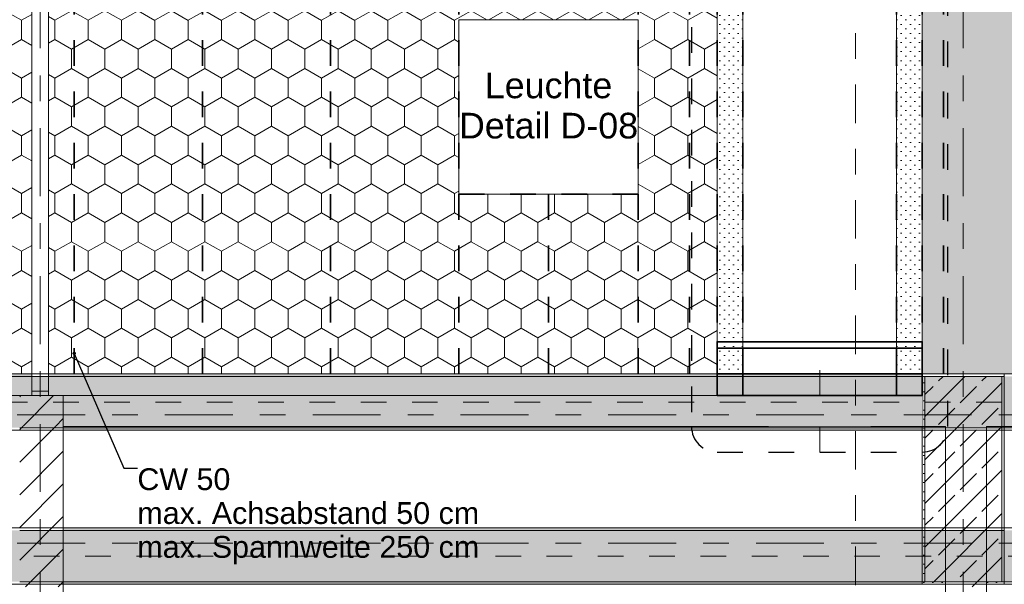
# Model space of a CAD drawing. Header units: metres. Extents: x -3.6 to 84.5, y -11 to 16.8.
# Tile 354 of 389: x 50.9 to 54.7, y 5.2 to 7.4. Entities that reach past the tile are written whole.
import ezdxf

# ---------------------------------------------------------------- set-up
doc = ezdxf.new("R2010")
doc.units = ezdxf.units.M
doc.header["$MEASUREMENT"] = 0
for name, pattern in [('Achse', [0.2, 0.1, -0.05, 0, -0.05]), ('Punktlinie eng', [0.0375, 0.0125, -0.025]), ('Punktlinie weit', [0.06, 0.01, -0.05]), ('Schnittlinie', [0.3, 0.15, -0.075, 0, -0.075]), ('Strichlinie doppelt', [0.546806, 0.264583, -0.105833, 0.070556, -0.105833]), ('Strichlinie eng', [0.115, 0.075, -0.04]), ('Untersicht', [0.1, 0.075, -0.025]), ('Wipeout_Contour', [1, 0, -1])]:
    doc.linetypes.add(name, pattern=pattern)
for name, color, linetype in [('154 - Bemaßung_ Beschriftung.Ausbau - Deckenspiegel', 7, 'Continuous'), ('203 - Marker.Schnitt - Ausbaudetail SA', 7, 'Continuous'), ('208 - Marker.Detail', 7, 'Continuous'), ('451 - Universal.Achsen Raster', 7, 'Continuous'), ('605 - Struktur.Wand Innen', 7, 'Continuous'), ('607 - Struktur.Stütze', 7, 'Continuous'), ('608 - Struktur.Träger', 7, 'Continuous'), ('Abbruch_605 - Struktur.Wand Innen', 7, 'Continuous'), ('Neubau_154 - Bemaßung_ Beschriftung.Ausbau - Deckenspiegel', 7, 'Continuous'), ('Neubau_605 - Struktur.Wand Innen', 7, 'Continuous'), ('Neubau_651 - Abdeckung.Decke abgehängt_ bekleidet', 7, 'Continuous'), ('Neubau_653 - Abdeckung.TB Verkofferung', 7, 'Continuous'), ('Neubau_804 - HKLSE.Elektrik', 7, 'Continuous')]:
    doc.layers.add(name, color=color, linetype=linetype)
doc.styles.add('ERSTELLTER_STIL_2', font='txt')
doc.linetypes.add('Abbruch 1', pattern='A,0,[1,2022.0244.A_L5A-PL04.04_iB_Deckenspiegel 2.OG1.Shx,S=0.001984,R=0,X=0,Y=0],-0.25,0', length=0.25)
doc.dimstyles.new('ERSTELLTER_STIL__5', dxfattribs={"dimtxt": 0.18, "dimasz": 0.02736, "dimexe": 0.18, "dimexo": 0.0625, "dimgap": 0, "dimtad": 0, "dimtih": 1, "dimtoh": 1, "dimdec": 4, "dimzin": 0, "dimdsep": 46, "dimcen": 0.09, "dimadec": 0, "dimazin": 0, "dimtfac": 1, "dimtdec": 4, "dimtmove": 0, "dimatfit": 3, "dimldrblk": 'ARROWHEAD_11', "dimfxl": 1, "dimtolj": 1, "dimtzin": 0, "dimarcsym": 0})
pattern_1 = [(45, (0, 0), (-0.08485281, 0.08485281), []), (45, (-0.04243, 0.04243), (-0.08485281, 0.08485281), [0.09, -0.03])]
pattern_2 = [(45, (0, 0), (-0.01767767, 0.01767767), [0, -0.025])]
pattern_3 = [(90, (0, 0), (-0.12990375, 0), [0.075, -0.15]), (90, (-0.06495, 0.1125), (-0.12990375, 0), [0.075, -0.15]), (150, (5e-18, 0.075), (0.06495188, 0.11249995), [0.075, -0.15]), (150, (-0.1299, 0.075), (0.06495188, 0.11249995), [0.075, -0.15]), (210, (0, 0), (-0.06495187, 0.11249995), [0.075, -0.15]), (210, (-0.1299, 8e-18), (-0.06495187, 0.11249995), [0.075, -0.15])]
pattern_4 = [(45, (0, 0), (-0.06363961, 0.06363961), [])]

# ---------------------------------------------------------------- blocks, each defined once
blk = doc.blocks.new('ARROWHEAD_11')
at = {"color": 0, "linetype": 'Continuous', "lineweight": 0}
blk.add_line((0, 0), (-1, 0), dxfattribs=at)
at = {"color": 0, "linetype": 'Continuous', "lineweight": 0, "const_width": 0.25, "flags": 128}
blk.add_lwpolyline([(-0.125, 0, 1), (0.125, 0, 1)], format="xyb", close=True, dxfattribs=at)

msp = doc.modelspace()

# ---------------------------------------------------------------- hatches: boundary and pattern name
at = {"layer": '607 - Struktur.Stütze', "linetype": 'Continuous', "lineweight": 0, "true_color": 0x000000}
h = msp.add_hatch(dxfattribs=at)
h.set_pattern_fill('Gips_0001', color=18, style=0, pattern_type=2)
h.set_pattern_definition(pattern_2)
h.paths.add_polyline_path([(54.37, 6.01), (54.37, 5.19), (54.46, 5.19), (54.46, 5.2), (54.38, 5.2), (54.38, 6), (54.68, 6), (54.68, 5.2), (54.62, 5.2), (54.62, 5.19), (54.69, 5.19), (54.69, 6.01)])
h = msp.add_hatch(dxfattribs=at)
h.set_pattern_fill('Beton__Stahlbeton_0001', color=18, style=0, pattern_type=2)
h.set_pattern_definition(pattern_1)
h.paths.add_polyline_path([(54.38, 5.2), (54.68, 5.2), (54.68, 6), (54.38, 6)])
at = {"layer": '608 - Struktur.Träger', "linetype": 'Continuous', "lineweight": 0, "true_color": 0x000000}
h = msp.add_hatch(dxfattribs=at)
h.set_pattern_fill('Gips_0001', color=18, style=0, pattern_type=2)
h.set_pattern_definition(pattern_2)
h.paths.add_polyline_path([(47.49, 6), (50.8975, 6), (50.8975, 6.01), (47.49, 6.01)])
h = msp.add_hatch(dxfattribs=at)
h.set_pattern_fill('Gips_0001', color=18, style=0, pattern_type=2)
h.set_pattern_definition(pattern_2)
h.paths.add_polyline_path([(50.9625, 6.01), (50.9625, 6), (54.37, 6), (54.37, 6.01)])
at = {"layer": 'Neubau_605 - Struktur.Wand Innen', "linetype": 'Continuous', "lineweight": 0, "true_color": 0x000000}
for points in [[(54.17, 5.925), (53.77, 5.925), (53.97, 5.865)], [(53.77, 5.805), (54.17, 5.805), (53.97, 5.865)]]:
    msp.add_hatch(color=18, dxfattribs=at).paths.add_polyline_path(points)
at = {"layer": 'Neubau_651 - Abdeckung.Decke abgehängt_ bekleidet', "linetype": 'Continuous', "lineweight": 13, "true_color": 0xffbfbf}
h = msp.add_hatch(dxfattribs=at)
h.set_pattern_fill('sechseckig_0001', color=254, style=0, pattern_type=2)
h.set_pattern_definition(pattern_3)
h.paths.add_polyline_path([(50.8975, 8.09), (47.39, 8.09), (47.39, 6.01), (50.8975, 6.01)])
h.paths.add_polyline_path([(48.795, 7.39), (49.495, 7.39), (49.495, 6.71), (48.795, 6.71)], flags=0)
h = msp.add_hatch(dxfattribs=at)
h.set_pattern_fill('sechseckig_0001', color=254, style=0, pattern_type=2)
h.set_pattern_definition(pattern_3)
h.paths.add_polyline_path([(50.9625, 6.01), (53.57, 6.01), (53.57, 7.965), (53.57, 8.09), (50.9625, 8.09)])
h.paths.add_polyline_path([(52.5625, 7.39), (53.2625, 7.39), (53.2625, 6.71), (52.5625, 6.71)], flags=0)
h = msp.add_hatch(dxfattribs=at)
h.set_pattern_fill('sechseckig_0001', color=254, style=0, pattern_type=2)
h.set_pattern_definition(pattern_3)
h.paths.add_polyline_path([(54.37, 6.135), (54.37, 6.01), (61.88, 6.01), (62.025, 6.01), (62.025, 8.09), (61.88, 8.09), (54.37, 8.09)])
h.paths.add_polyline_path([(58.3325, 7.39), (59.0325, 7.39), (59.0325, 6.71), (58.3325, 6.71)], flags=0)
at = {"layer": 'Neubau_653 - Abdeckung.TB Verkofferung', "linetype": 'Continuous', "lineweight": 0, "true_color": 0x000000}
h = msp.add_hatch(dxfattribs=at)
h.set_pattern_fill('Gips_0001', color=18, style=0, pattern_type=2)
h.set_pattern_definition(pattern_2)
h.paths.add_polyline_path([(53.67, 6.01), (53.67, 8.09), (53.57, 8.09), (53.57, 6.01)])
h = msp.add_hatch(dxfattribs=at)
h.set_pattern_fill('Gips_0001', color=18, style=0, pattern_type=2)
h.set_pattern_definition(pattern_2)
h.paths.add_polyline_path([(54.37, 6.01), (54.37, 8.09), (54.27, 8.09), (54.27, 6.01)])

# ---------------------------------------------------------------- linework, layer by layer
at = {"layer": '208 - Marker.Detail', "color": 30, "linetype": 'Punktlinie eng', "lineweight": 25, "true_color": 0xff6e00}
for p, q in [((54.47, 5.805), (54.47, 8.1611)), ((53.57, 5.705), (54.37, 5.705))]:
    msp.add_line(p, q, dxfattribs=at)
at = {"layer": '605 - Struktur.Wand Innen', "color": 7, "linetype": 'Continuous', "lineweight": 13, "flags": 128}
for points in [[(54.17, 5.925), (53.77, 5.925)], [(53.77, 5.805), (54.17, 5.805)]]:
    msp.add_lwpolyline(points, dxfattribs=at)
at = {"layer": '607 - Struktur.Stütze', "color": 7, "linetype": 'Continuous', "lineweight": 5, "flags": 128}
msp.add_lwpolyline([(54.62, 5.19), (54.69, 5.19), (54.69, 6.01), (54.37, 6.01), (54.37, 5.19), (54.46, 5.19)], dxfattribs=at)
at = {"layer": '607 - Struktur.Stütze', "color": 7, "linetype": 'Continuous', "lineweight": 13, "flags": 128}
msp.add_lwpolyline([(54.38, 5.2), (54.68, 5.2), (54.68, 6), (54.38, 6)], close=True, dxfattribs=at)
at = {"layer": '608 - Struktur.Träger', "color": 7, "linetype": 'Continuous', "lineweight": 13}
for p, q in [((0.38, 6.01), (61.88, 6.01)), ((50.8975, 6), (47.49, 6)), ((50.9625, 6), (50.8975, 6)), ((54.37, 6), (50.9625, 6)), ((54.69, 6), (54.37, 6)), ((54.69, 5.4), (54.37, 5.4))]:
    msp.add_line(p, q, dxfattribs=at)
at = {"layer": '608 - Struktur.Träger', "color": 7, "linetype": 'Continuous', "lineweight": 5}
for p, q in [((50.8975, 6.01), (47.49, 6.01)), ((50.8975, 6.01), (50.8975, 6)), ((50.9625, 6.01), (50.9625, 6)), ((54.37, 6.01), (50.9625, 6.01)), ((54.37, 6.01), (54.37, 6)), ((54.37, 5.41), (54.37, 5.4)), ((54.37, 5.2), (54.37, 5.19))]:
    msp.add_line(p, q, dxfattribs=at)
at = {"layer": 'Abbruch_605 - Struktur.Wand Innen', "color": 160, "linetype": 'Abbruch 1', "lineweight": 5, "true_color": 0x3232ff}
msp.add_line((53.97, 6.025), (53.97, 5.705), dxfattribs=at)
at = {"layer": 'Abbruch_605 - Struktur.Wand Innen', "color": 7, "linetype": 'Abbruch 1', "lineweight": 13}
for p, q in [((53.77, 5.925), (53.77, 5.805)), ((54.17, 5.805), (54.17, 5.925))]:
    msp.add_line(p, q, dxfattribs=at)
at = {"layer": 'Neubau_605 - Struktur.Wand Innen', "color": 1, "linetype": 'Strichlinie eng', "lineweight": 9}
for p, q in [((53.77, 5.925), (54.17, 5.805)), ((54.17, 5.925), (53.77, 5.805))]:
    msp.add_line(p, q, dxfattribs=at)
at = {"layer": 'Neubau_651 - Abdeckung.Decke abgehängt_ bekleidet', "color": 1, "linetype": 'Achse', "lineweight": 35}
for p, q in [((51.0625, 6.01), (51.0625, 8.09)), ((51.5625, 6.01), (51.5625, 8.09)), ((52.0625, 6.01), (52.0625, 8.09)), ((52.5625, 6.01), (52.5625, 8.09)), ((53.2625, 6.01), (53.2625, 8.09)), ((53.4625, 6.01), (53.4625, 8.09)), ((54.4525, 6.01), (54.4525, 8.09)), ((52.5625, 6.71), (53.2625, 6.71)), ((52.9125, 6.71), (52.9125, 6.01))]:
    msp.add_line(p, q, dxfattribs=at)
at = {"layer": 'Neubau_651 - Abdeckung.Decke abgehängt_ bekleidet', "color": 1, "linetype": 'Punktlinie weit', "lineweight": 13, "flags": 128}
for points in [[(50.8975, 8.09), (47.39, 8.09), (47.39, 6.01), (50.8975, 6.01)], [(50.9625, 6.01), (53.57, 6.01), (53.57, 7.965), (53.57, 8.09), (50.9625, 8.09)], [(54.37, 6.135), (54.37, 6.01), (61.88, 6.01), (62.025, 6.01), (62.025, 8.09), (61.88, 8.09), (54.37, 8.09)], [(52.5625, 7.39), (53.2625, 7.39), (53.2625, 6.71), (52.5625, 6.71)]]:
    msp.add_lwpolyline(points, close=True, dxfattribs=at)
at = {"layer": 'Neubau_653 - Abdeckung.TB Verkofferung', "color": 1, "linetype": 'Continuous', "lineweight": 5}
for p, q in [((53.57, 8.09), (53.57, 6.01)), ((53.67, 8.09), (53.67, 6.01)), ((54.27, 8.09), (54.27, 6.01)), ((54.37, 8.09), (54.37, 6.01)), ((53.67, 6.01), (53.57, 6.01)), ((54.37, 6.01), (54.27, 6.01)), ((54.46, 5.19), (51.02, 5.19))]:
    msp.add_line(p, q, dxfattribs=at)
at = {"layer": 'Neubau_653 - Abdeckung.TB Verkofferung', "color": 1, "linetype": 'Continuous', "lineweight": 9}
for p, q in [((51.02, 5.805), (54.46, 5.805)), ((51.02, 5.0505), (51.02, 5.805)), ((54.46, 5.0505), (54.46, 5.805)), ((54.62, 5.805), (62.025, 5.805)), ((54.62, 5.0505), (54.62, 5.805))]:
    msp.add_line(p, q, dxfattribs=at)
at = {"layer": 'Neubau_653 - Abdeckung.TB Verkofferung', "color": 1, "linetype": 'Untersicht', "lineweight": 35, "flags": 128}
for points in [[(53.57, 6.01), (53.57, 8.09)], [(53.67, 6.01), (53.67, 8.09)], [(54.27, 6.01), (54.27, 8.09)], [(54.37, 6.01), (54.37, 8.09)], [(53.57, 6.01), (53.67, 6.01)], [(54.27, 6.01), (54.37, 6.01)]]:
    msp.add_lwpolyline(points, dxfattribs=at)
at = {"layer": 'Neubau_653 - Abdeckung.TB Verkofferung', "color": 1, "linetype": 'Continuous', "lineweight": 35, "flags": 128}
for points in [[(53.57, 6.11), (53.57, 6.135), (54.37, 6.135), (54.37, 6.11)], [(53.57, 6.11), (53.67, 6.11)], [(53.67, 6.11), (53.67, 6.01), (53.57, 6.01), (53.57, 6.11)], [(54.27, 6.11), (53.67, 6.11)], [(54.27, 6.11), (53.67, 6.11)], [(53.67, 6.01), (53.67, 6.11)], [(54.27, 6.11), (54.37, 6.11)], [(54.37, 6.11), (54.37, 6.01), (54.27, 6.01), (54.27, 6.11)], [(54.27, 6.11), (54.27, 6.01)], [(53.57, 6.01), (53.67, 6.01)], [(53.67, 6.01), (54.27, 6.01)], [(54.27, 6.01), (54.37, 6.01)]]:
    msp.add_lwpolyline(points, dxfattribs=at)
at = {"layer": 'Neubau_653 - Abdeckung.TB Verkofferung', "color": 1, "linetype": 'Continuous', "lineweight": 5, "flags": 128}
for points in [[(51.02, 5.19), (51.02, 5.09), (51.02, 5.063), (51.02, 5.0505)], [(54.46, 5.19), (54.46, 5.09), (54.46, 5.063), (54.46, 5.0505)]]:
    msp.add_lwpolyline(points, dxfattribs=at)
at = {"layer": 'Neubau_804 - HKLSE.Elektrik', "color": 1, "linetype": 'Continuous', "lineweight": 13, "flags": 128}
msp.add_lwpolyline([(52.5625, 6.71), (53.2625, 6.71), (53.2625, 7.39), (52.5625, 7.39)], close=True, dxfattribs=at)

# ---------------------------------------------------------------- texts
at = {"layer": '154 - Bemaßung_ Beschriftung.Ausbau - Deckenspiegel', "color": 7, "linetype": 'Continuous', "lineweight": 9, "insert": (52.9125, 7.0549), "char_height": 0.1, "attachment_point": 5, "line_spacing_factor": 0.940294, "style": 'ERSTELLTER_STIL_2'}
msp.add_mtext('\\A1;{\\pqc;\\fArial|b0|i0|c0|p38;Leuchte\\P\\pqc;\\fArial|b0|i0|c0|p38;Detail\\fArial|b0|i0|c0|p38; \\fArial|b0|i0|c0|p38;D-08}', dxfattribs=at)
at = {"layer": 'Neubau_154 - Bemaßung_ Beschriftung.Ausbau - Deckenspiegel', "color": 1, "linetype": 'Continuous', "lineweight": 13, "insert": (51.3089, 5.642), "char_height": 0.085, "attachment_point": 1, "line_spacing_factor": 0.930912, "style": 'ERSTELLTER_STIL_2'}
msp.add_mtext('\\A1;{\\pql;\\fArial|b0|i0|c0|p38;CW 50\\P\\pql;\\fArial|b0|i0|c0|p38;max. Achsabstand 50 cm\\P\\pql;\\fArial|b0|i0|c0|p38;max. Spannweite 250 \\fArial|b0|i0|c0|p38;c\\fArial|b0|i0|c0|p38;m }', dxfattribs=at)

# ---------------------------------------------------------------- next in the draw order: wipeouts: each hides what was drawn before it
at = {"color": 254, "linetype": 'Wipeout_Contour', "lineweight": 0, "ltscale": 212.085188}
msp.add_wipeout([(51.02, 5.805), (54.37, 5.805), (54.37, 5.925), (51.02, 5.925)], dxfattribs=at).dxf.layer = '605 - Struktur.Wand Innen'
at = {"color": 254, "linetype": 'Wipeout_Contour', "lineweight": 0, "ltscale": 219.154346}
msp.add_wipeout([(54.62, 5.2), (54.46, 5.2), (54.46, 5.18), (54.62, 5.18)], dxfattribs=at).dxf.layer = '605 - Struktur.Wand Innen'

# ---------------------------------------------------------------- next in the draw order: hatches: boundary and pattern name
at = {"layer": '605 - Struktur.Wand Innen', "linetype": 'Continuous', "lineweight": 0, "true_color": 0x000000}
h = msp.add_hatch(dxfattribs=at)
h.set_pattern_fill('MW_Ziegel_0001', color=18, style=0, pattern_type=2)
h.set_pattern_definition(pattern_4)
h.paths.add_polyline_path([(54.62, 5.2), (54.46, 5.2), (54.46, 5.18), (54.62, 5.18)])

# ---------------------------------------------------------------- next in the draw order: linework, layer by layer
at = {"layer": '203 - Marker.Schnitt - Ausbaudetail SA', "color": 7, "linetype": 'Schnittlinie', "lineweight": 13}
msp.add_line((54.1098, 8.937), (54.1098, 4.763), dxfattribs=at)
at = {"layer": '208 - Marker.Detail', "color": 30, "linetype": 'Punktlinie eng', "lineweight": 25, "true_color": 0xff6e00}
msp.add_line((53.47, 8.1611), (53.47, 5.805), dxfattribs=at)
for centre, start, end in [((53.57, 5.805), 180, 270), ((54.37, 5.805), 270, 0)]:
    msp.add_arc(centre, 0.1, start, end, dxfattribs=at)
at = {"layer": '451 - Universal.Achsen Raster', "color": 160, "linetype": 'Strichlinie doppelt', "lineweight": 9, "true_color": 0x3232ff}
msp.add_line((54.53, -10.585), (54.53, 16.355), dxfattribs=at)
at = {"layer": '605 - Struktur.Wand Innen', "color": 7, "linetype": 'Continuous', "lineweight": 18}
msp.add_line((51.02, 5.805), (51.02, 5.925), dxfattribs=at)
at = {"layer": '605 - Struktur.Wand Innen', "color": 7, "linetype": 'Continuous', "lineweight": 13, "flags": 128}
for points in [[(53.77, 5.925), (47.49, 5.925)], [(54.37, 5.925), (54.17, 5.925)], [(51.02, 5.805), (53.77, 5.805)], [(54.17, 5.805), (54.37, 5.805)]]:
    msp.add_lwpolyline(points, dxfattribs=at)
at = {"layer": '605 - Struktur.Wand Innen', "color": 7, "linetype": 'Continuous', "lineweight": 18, "flags": 128}
for points in [[(54.46, 5.2), (54.46, 5.18)], [(54.62, 5.18), (54.62, 5.2)]]:
    msp.add_lwpolyline(points, dxfattribs=at)
at = {"layer": '608 - Struktur.Träger', "color": 7, "linetype": 'Continuous', "lineweight": 5}
msp.add_line((54.37, 5.8), (54.37, 5.79), dxfattribs=at)
at = {"layer": 'Neubau_653 - Abdeckung.TB Verkofferung', "color": 1, "linetype": 'Continuous', "lineweight": 35, "flags": 128}
for points in [[(53.57, 6.01), (53.57, 5.925)], [(53.67, 6.01), (53.67, 5.925)], [(54.27, 6.01), (54.27, 5.925)], [(54.37, 6.01), (54.37, 5.925)], [(53.67, 5.925), (53.57, 5.925)], [(54.27, 5.925), (53.67, 5.925)], [(54.37, 5.925), (54.27, 5.925)]]:
    msp.add_lwpolyline(points, dxfattribs=at)

# ---------------------------------------------------------------- next in the draw order: leaders
at = {"layer": 'Neubau_154 - Bemaßung_ Beschriftung.Ausbau - Deckenspiegel', "color": 1, "linetype": 'Continuous', "lineweight": 13, "annotation_type": 0, "has_hookline": 1, "hookline_direction": 0, "text_width": 1.3167}
msp.add_leader([(51.0625, 6.0899), (51.2561, 5.642), (51.3089, 5.642)], dimstyle='ERSTELLTER_STIL__5', dxfattribs=at)

# ---------------------------------------------------------------- next in the draw order: wipeouts: each hides what was drawn before it
at = {"color": 254, "linetype": 'Wipeout_Contour', "lineweight": 0, "ltscale": 205.095476}
msp.add_wipeout([(50.85, 5.925), (50.85, 5.805), (51.02, 5.805), (51.02, 5.925)], dxfattribs=at).dxf.layer = '605 - Struktur.Wand Innen'

# ---------------------------------------------------------------- next in the draw order: hatches: boundary and pattern name
at = {"layer": '605 - Struktur.Wand Innen', "linetype": 'Continuous', "lineweight": 0, "true_color": 0x000000}
h = msp.add_hatch(dxfattribs=at)
h.set_pattern_fill('MW_Ziegel_0001', color=18, style=0, pattern_type=2)
h.set_pattern_definition(pattern_4)
h.paths.add_polyline_path([(50.85, 5.925), (50.85, 5.805), (51.02, 5.805), (51.02, 5.925)])

# ---------------------------------------------------------------- next in the draw order: linework, layer by layer
at = {"layer": '451 - Universal.Achsen Raster', "color": 160, "linetype": 'Strichlinie doppelt', "lineweight": 9, "true_color": 0x3232ff}
msp.add_line((64.935, 5.85), (-3.175, 5.85), dxfattribs=at)
at = {"layer": '605 - Struktur.Wand Innen', "color": 7, "linetype": 'Continuous', "lineweight": 13}
msp.add_line((51.02, 5.925), (50.85, 5.925), dxfattribs=at)
at = {"layer": '608 - Struktur.Träger', "color": 7, "linetype": 'Achse', "lineweight": 9}
msp.add_line((0.38, 5.9), (61.88, 5.9), dxfattribs=at)

# ---------------------------------------------------------------- next in the draw order: wipeouts: each hides what was drawn before it
at = {"color": 254, "linetype": 'Wipeout_Contour', "lineweight": 0, "ltscale": 205.107568}
msp.add_wipeout([(50.8975, 5.925), (50.9625, 5.925), (50.9625, 5.9425), (50.8975, 5.9425)], dxfattribs=at).dxf.layer = '605 - Struktur.Wand Innen'
at = {"color": 254, "linetype": 'Wipeout_Contour', "lineweight": 0, "ltscale": 204.933003}
msp.add_wipeout([(51.02, 5.805), (50.85, 5.805), (50.85, 5.18), (51.02, 5.18)], dxfattribs=at).dxf.layer = '605 - Struktur.Wand Innen'

# ---------------------------------------------------------------- next in the draw order: hatches: boundary and pattern name
at = {"layer": '605 - Struktur.Wand Innen', "linetype": 'Continuous', "lineweight": 0, "true_color": 0x000000}
h = msp.add_hatch(dxfattribs=at)
h.set_pattern_fill('MW_Ziegel_0001', color=18, style=0, pattern_type=2)
h.set_pattern_definition(pattern_4)
h.paths.add_polyline_path([(50.8975, 5.925), (50.9625, 5.925), (50.9625, 5.9425), (50.8975, 5.9425)])
h = msp.add_hatch(dxfattribs=at)
h.set_pattern_fill('MW_Ziegel_0001', color=18, style=0, pattern_type=2)
h.set_pattern_definition(pattern_4)
h.paths.add_polyline_path([(51.02, 5.805), (50.85, 5.805), (50.85, 5.18), (51.02, 5.18)])
at = {"layer": '608 - Struktur.Träger', "linetype": 'Continuous', "lineweight": 0, "true_color": 0x000000}
h = msp.add_hatch(dxfattribs=at)
h.set_pattern_fill('Beton__Stahlbeton_0001', color=18, style=0, pattern_type=2)
h.set_pattern_definition(pattern_1)
h.paths.add_polyline_path([(0.69, 6), (0.38, 6), (0.38, 5.8), (0.69, 5.8), (7.57, 5.8), (7.89, 5.8), (11.17, 5.8), (11.49, 5.8), (18.37, 5.8), (18.69, 5.8), (22.06, 5.8), (22.19, 5.8), (25.57, 5.8), (25.89, 5.8), (32.77, 5.8), (33.09, 5.8), (36.465, 5.8), (36.605, 5.8), (39.97, 5.8), (40.29, 5.8), (47.17, 5.8), (47.49, 5.8), (50.85, 5.8), (51.02, 5.8), (54.37, 5.8), (54.69, 5.8), (58.07, 5.8), (58.205, 5.8), (61.57, 5.8), (61.88, 5.8), (61.88, 6), (61.57, 6), (54.69, 6), (54.37, 6), (50.9625, 6), (50.8975, 6), (47.49, 6), (47.17, 6), (40.29, 6), (39.97, 6), (33.09, 6), (25.57, 6), (18.69, 6), (18.37, 6), (14.945, 6), (14.88, 6), (11.49, 6), (11.17, 6), (7.89, 6), (7.57, 6)])
h = msp.add_hatch(dxfattribs=at)
h.set_pattern_fill('Gips_0001', color=18, style=0, pattern_type=2)
h.set_pattern_definition(pattern_2)
h.paths.add_polyline_path([(54.37, 5.8), (51.02, 5.8), (51.02, 5.79), (54.37, 5.79)])
h = msp.add_hatch(dxfattribs=at)
h.set_pattern_fill('Beton__Stahlbeton_0001', color=18, style=0, pattern_type=2)
h.set_pattern_definition(pattern_1)
h.paths.add_polyline_path([(14.5051, 5.2), (18.37, 5.2), (18.69, 5.2), (22.06, 5.2), (22.19, 5.2), (25.57, 5.2), (25.89, 5.2), (29.23, 5.2), (29.41, 5.2), (32.77, 5.2), (33.09, 5.2), (36.465, 5.2), (36.605, 5.2), (39.97, 5.2), (40.29, 5.2), (47.17, 5.2), (47.49, 5.2), (50.85, 5.2), (51.02, 5.2), (54.37, 5.2), (54.69, 5.2), (58.07, 5.2), (58.205, 5.2), (61.57, 5.2), (61.88, 5.2), (61.88, 5.4), (61.57, 5.4), (58.205, 5.4), (58.07, 5.4), (54.69, 5.4), (54.37, 5.4), (51.02, 5.4), (50.85, 5.4), (47.49, 5.4), (47.17, 5.4), (40.29, 5.4), (39.97, 5.4), (36.605, 5.4), (36.465, 5.4), (33.09, 5.4), (32.77, 5.4), (29.41, 5.4), (29.23, 5.4), (25.89, 5.4), (25.57, 5.4), (22.19, 5.4), (22.06, 5.4), (18.69, 5.4), (18.37, 5.4), (14.5051, 5.4)])
h = msp.add_hatch(dxfattribs=at)
h.set_pattern_fill('Gips_0001', color=18, style=0, pattern_type=2)
h.set_pattern_definition(pattern_2)
h.paths.add_polyline_path([(54.37, 5.41), (51.02, 5.41), (51.02, 5.4), (54.37, 5.4)])
h = msp.add_hatch(dxfattribs=at)
h.set_pattern_fill('Gips_0001', color=18, style=0, pattern_type=2)
h.set_pattern_definition(pattern_2)
h.paths.add_polyline_path([(54.37, 5.2), (51.02, 5.2), (51.02, 5.19), (54.37, 5.19)])

# ---------------------------------------------------------------- next in the draw order: linework, layer by layer
at = {"layer": '451 - Universal.Achsen Raster', "color": 160, "linetype": 'Strichlinie doppelt', "lineweight": 9, "true_color": 0x3232ff}
for p, q in [((50.93, -10.585), (50.93, 16.355)), ((64.935, 5.35), (-3.175, 5.35))]:
    msp.add_line(p, q, dxfattribs=at)
at = {"layer": '605 - Struktur.Wand Innen', "color": 7, "linetype": 'Continuous', "lineweight": 13}
for p, q in [((50.8975, 8.0725), (50.8975, 5.9425)), ((50.9625, 5.9425), (50.9625, 8.0725))]:
    msp.add_line(p, q, dxfattribs=at)
at = {"layer": '605 - Struktur.Wand Innen', "color": 7, "linetype": 'Continuous', "lineweight": 18}
for p, q in [((50.8975, 5.9425), (50.9625, 5.9425)), ((51.02, 5.805), (51.02, 5.925))]:
    msp.add_line(p, q, dxfattribs=at)
at = {"layer": '605 - Struktur.Wand Innen', "color": 7, "linetype": 'Continuous', "lineweight": 18, "flags": 128}
for points in [[(50.8975, 5.9425), (50.8975, 5.925)], [(50.8975, 5.925), (50.9625, 5.925)], [(50.9625, 5.925), (50.9625, 5.9425)], [(51.02, 5.18), (51.02, 5.805)]]:
    msp.add_lwpolyline(points, dxfattribs=at)
at = {"layer": '608 - Struktur.Träger', "color": 7, "linetype": 'Continuous', "lineweight": 5}
for p, q in [((51.02, 5.8), (51.02, 5.79)), ((54.37, 5.79), (51.02, 5.79)), ((51.02, 5.41), (51.02, 5.4)), ((54.37, 5.41), (51.02, 5.41)), ((51.02, 5.2), (51.02, 5.19)), ((54.37, 5.19), (51.02, 5.19))]:
    msp.add_line(p, q, dxfattribs=at)
at = {"layer": '608 - Struktur.Träger', "color": 7, "linetype": 'Continuous', "lineweight": 13}
for p, q in [((0.38, 5.79), (61.88, 5.79)), ((14.5051, 5.41), (61.88, 5.41)), ((51.02, 5.4), (50.85, 5.4)), ((54.37, 5.4), (51.02, 5.4)), ((14.5051, 5.19), (61.88, 5.19))]:
    msp.add_line(p, q, dxfattribs=at)
at = {"layer": '608 - Struktur.Träger', "color": 7, "linetype": 'Achse', "lineweight": 9}
msp.add_line((14.5051, 5.3), (61.88, 5.3), dxfattribs=at)
at = {"layer": '608 - Struktur.Träger', "color": 7, "linetype": 'Continuous', "lineweight": 13, "flags": 128}
for points in [[(61.88, 5.8), (61.57, 5.8), (58.205, 5.8), (58.07, 5.8), (54.69, 5.8), (54.37, 5.8), (51.02, 5.8), (50.85, 5.8)], [(61.88, 5.2), (61.57, 5.2), (58.205, 5.2), (58.07, 5.2), (54.69, 5.2), (54.37, 5.2), (51.02, 5.2), (50.85, 5.2)]]:
    msp.add_lwpolyline(points, dxfattribs=at)

doc.saveas('drawing.dxf')
